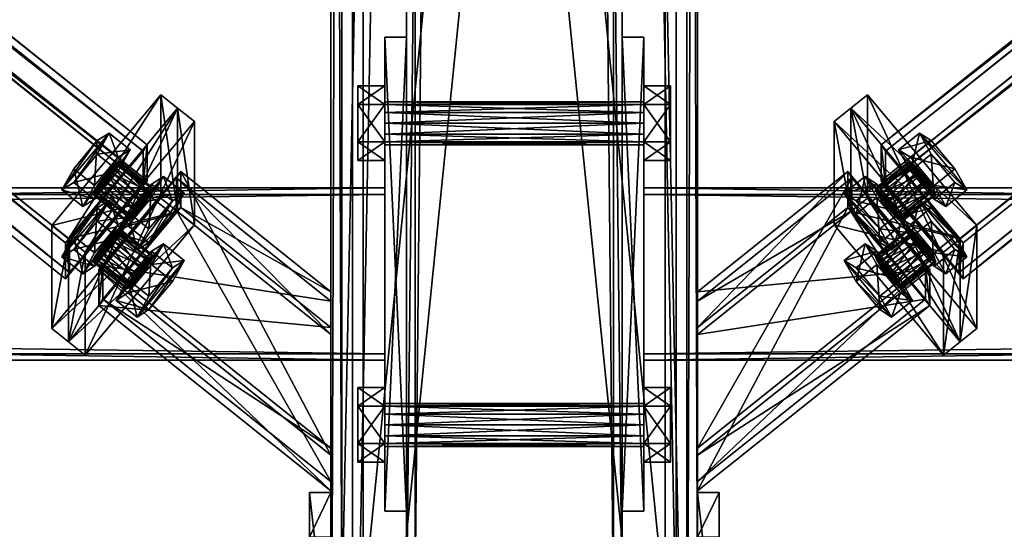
# Model space of a CAD drawing. Header units: millimetres. Extents: x -333 to 67333, y -930 to 39730.
# Tile 298 of 656: x 16471 to 16927, y 222 to 458. Entities that reach past the tile are written whole.
import ezdxf

# ---------------------------------------------------------------- set-up
doc = ezdxf.new("R2010")
doc.units = ezdxf.units.MM
for name, color, linetype in [('20', 7, 'Continuous'), ('3', 7, 'Continuous'), ('5', 7, 'Continuous'), ('6', 7, 'Continuous'), ('7', 7, 'Continuous'), ('8', 7, 'Continuous'), ('95', 7, 'Continuous'), ('99', 7, 'Continuous')]:
    doc.layers.add(name, color=color, linetype=linetype)

msp = doc.modelspace()

# ---------------------------------------------------------------- meshes
at = {"layer": '20', "color": 2}
mesh = msp.add_polyface(dxfattribs=at)
corners = [(16605, 42.54, 3216.48), (16605, 217.9, 3253.75), (16615, 217.9, 3253.75), (16615, 42.54, 3216.48), (16605, 238.69, 3155.94), (16615, 238.69, 3155.94), (16605, 150, 3137.08), (16615, 150, 3137.08), (16605, 150, 3044.77), (16615, 150, 3044.77), (16605, 42.54, 3044.77), (16615, 42.54, 3044.77)]
mesh.append_faces([[corners[k] for k in face] for face in [(0, 2, 3, 3), (1, 5, 2, 2), (4, 7, 5, 5), (6, 9, 7, 7), (8, 11, 9, 9), (10, 3, 11, 11), (0, 4, 1, 1), (8, 0, 10, 10), (3, 9, 11, 11), (7, 2, 5, 5)]], dxfattribs={"vtx0": -1, "color": 2})
mesh.append_faces([[corners[k] for k in face] for face in [(4, 0, 6, 6), (6, 0, 8, 8), (9, 3, 7, 7)]], dxfattribs={"vtx0": -1, "vtx1": -1, "color": 2})
mesh.append_faces([[corners[k] for k in face] for face in [(7, 3, 2, 2)]], dxfattribs={"vtx0": -1, "vtx2": -1, "vtx3": -1, "color": 2})
mesh.append_faces([[corners[k] for k in face] for face in [(0, 1, 2, 2), (1, 4, 5, 5), (4, 6, 7, 7), (6, 8, 9, 9), (8, 10, 11, 11), (10, 0, 3, 3)]], dxfattribs={"vtx2": -1, "vtx3": -1, "color": 2})
mesh = msp.add_polyface(dxfattribs=at)
corners = [(16785, 42.54, 3216.48), (16785, 217.9, 3253.75), (16795, 217.9, 3253.75), (16795, 42.54, 3216.48), (16785, 238.69, 3155.94), (16795, 238.69, 3155.94), (16785, 150, 3137.08), (16795, 150, 3137.08), (16785, 150, 3044.77), (16795, 150, 3044.77), (16785, 42.54, 3044.77), (16795, 42.54, 3044.77)]
mesh.append_faces([[corners[k] for k in face] for face in [(0, 2, 3, 3), (1, 5, 2, 2), (4, 7, 5, 5), (6, 9, 7, 7), (8, 11, 9, 9), (10, 3, 11, 11), (0, 4, 1, 1), (8, 0, 10, 10), (3, 9, 11, 11), (7, 2, 5, 5)]], dxfattribs={"vtx0": -1, "color": 2})
mesh.append_faces([[corners[k] for k in face] for face in [(4, 0, 6, 6), (6, 0, 8, 8), (9, 3, 7, 7)]], dxfattribs={"vtx0": -1, "vtx1": -1, "color": 2})
mesh.append_faces([[corners[k] for k in face] for face in [(7, 3, 2, 2)]], dxfattribs={"vtx0": -1, "vtx2": -1, "vtx3": -1, "color": 2})
mesh.append_faces([[corners[k] for k in face] for face in [(0, 1, 2, 2), (1, 4, 5, 5), (4, 6, 7, 7), (6, 8, 9, 9), (8, 10, 11, 11), (10, 0, 3, 3)]], dxfattribs={"vtx2": -1, "vtx3": -1, "color": 2})
at = {"layer": '3', "color": 91}
mesh = msp.add_polyface(dxfattribs=at)
corners = [(16640, 377, 2983), (16640, 303, 2983), (11160, 303, 2983), (11160, 377, 2983), (16640, 303, 3057), (11160, 303, 3057), (16640, 377, 3057), (11160, 377, 3057), (16640, 380, 2980), (16640, 380, 3060), (11160, 380, 3060), (11160, 380, 2980), (16640, 300, 3060), (11160, 300, 3060), (16640, 300, 2980), (11160, 300, 2980)]
mesh.append_faces([[corners[k] for k in face] for face in [(0, 2, 3, 3), (1, 5, 2, 2), (4, 7, 5, 5), (6, 3, 7, 7), (8, 10, 11, 11), (9, 13, 10, 10), (12, 15, 13, 13), (14, 11, 15, 15)]], dxfattribs={"vtx0": -1, "color": 91})
mesh.append_faces([[corners[k] for k in face] for face in [(9, 6, 12, 12), (6, 8, 0, 0), (0, 8, 1, 1), (12, 4, 14, 14), (4, 12, 6, 6), (14, 1, 8, 8), (11, 3, 15, 15), (3, 10, 7, 7), (7, 10, 5, 5), (15, 2, 13, 13), (2, 15, 3, 3), (13, 5, 10, 10)]], dxfattribs={"vtx0": -1, "vtx1": -1, "color": 91})
mesh.append_faces([[corners[k] for k in face] for face in [(6, 9, 8, 8), (14, 4, 1, 1), (3, 11, 10, 10), (13, 2, 5, 5)]], dxfattribs={"vtx0": -1, "vtx2": -1, "vtx3": -1, "color": 91})
mesh.append_faces([[corners[k] for k in face] for face in [(0, 1, 2, 2), (1, 4, 5, 5), (4, 6, 7, 7), (6, 0, 3, 3), (8, 9, 10, 10), (9, 12, 13, 13), (12, 14, 15, 15), (14, 8, 11, 11)]], dxfattribs={"vtx2": -1, "vtx3": -1, "color": 91})
mesh = msp.add_polyface(dxfattribs=at)
corners = [(22240, 377, 2983), (22240, 303, 2983), (16760, 303, 2983), (16760, 377, 2983), (22240, 303, 3057), (16760, 303, 3057), (22240, 377, 3057), (16760, 377, 3057), (22240, 380, 2980), (22240, 380, 3060), (16760, 380, 3060), (16760, 380, 2980), (22240, 300, 3060), (16760, 300, 3060), (22240, 300, 2980), (16760, 300, 2980)]
mesh.append_faces([[corners[k] for k in face] for face in [(0, 2, 3, 3), (1, 5, 2, 2), (4, 7, 5, 5), (6, 3, 7, 7), (8, 10, 11, 11), (9, 13, 10, 10), (12, 15, 13, 13), (14, 11, 15, 15)]], dxfattribs={"vtx0": -1, "color": 91})
mesh.append_faces([[corners[k] for k in face] for face in [(9, 6, 12, 12), (6, 8, 0, 0), (0, 8, 1, 1), (12, 4, 14, 14), (4, 12, 6, 6), (14, 1, 8, 8), (11, 3, 15, 15), (3, 10, 7, 7), (7, 10, 5, 5), (15, 2, 13, 13), (2, 15, 3, 3), (13, 5, 10, 10)]], dxfattribs={"vtx0": -1, "vtx1": -1, "color": 91})
mesh.append_faces([[corners[k] for k in face] for face in [(6, 9, 8, 8), (14, 4, 1, 1), (3, 11, 10, 10), (13, 2, 5, 5)]], dxfattribs={"vtx0": -1, "vtx2": -1, "vtx3": -1, "color": 91})
mesh.append_faces([[corners[k] for k in face] for face in [(0, 1, 2, 2), (1, 4, 5, 5), (4, 6, 7, 7), (6, 0, 3, 3), (8, 9, 10, 10), (9, 12, 13, 13), (12, 14, 15, 15), (14, 8, 11, 11)]], dxfattribs={"vtx2": -1, "vtx3": -1, "color": 91})
at = {"layer": '5', "color": 131}
mesh = msp.add_polyface(dxfattribs=at)
corners = [(16746, 185.3, 2984), (16654, 185.3, 2984), (16654, 9385, 2984), (16746, 9385, 2984), (16654, 185.3, 3076), (16654, 9385, 3076), (16746, 185.3, 3076), (16746, 9385, 3076), (16750, 185.3, 2980), (16750, 185.3, 3080), (16750, 9385, 3080), (16750, 9385, 2980), (16650, 185.3, 3080), (16650, 9385, 3080), (16650, 185.3, 2980), (16650, 9385, 2980)]
mesh.append_faces([[corners[k] for k in face] for face in [(0, 2, 3, 3), (1, 5, 2, 2), (4, 7, 5, 5), (6, 3, 7, 7), (8, 10, 11, 11), (9, 13, 10, 10), (12, 15, 13, 13), (14, 11, 15, 15)]], dxfattribs={"vtx0": -1, "color": 131})
mesh.append_faces([[corners[k] for k in face] for face in [(9, 6, 12, 12), (6, 8, 0, 0), (0, 8, 1, 1), (12, 4, 14, 14), (4, 12, 6, 6), (14, 1, 8, 8), (11, 3, 15, 15), (3, 10, 7, 7), (7, 10, 5, 5), (15, 2, 13, 13), (2, 15, 3, 3), (13, 5, 10, 10)]], dxfattribs={"vtx0": -1, "vtx1": -1, "color": 131})
mesh.append_faces([[corners[k] for k in face] for face in [(6, 9, 8, 8), (14, 4, 1, 1), (3, 11, 10, 10), (13, 2, 5, 5)]], dxfattribs={"vtx0": -1, "vtx2": -1, "vtx3": -1, "color": 131})
mesh.append_faces([[corners[k] for k in face] for face in [(0, 1, 2, 2), (1, 4, 5, 5), (4, 6, 7, 7), (6, 0, 3, 3), (8, 9, 10, 10), (9, 12, 13, 13), (12, 14, 15, 15), (14, 8, 11, 11)]], dxfattribs={"vtx2": -1, "vtx3": -1, "color": 131})
at = {"layer": '6', "color": 2}
mesh = msp.add_polyface(dxfattribs=at)
corners = [(16625, 7914.78, 4751.68), (16775, 7914.78, 4751.68), (16775, 175.3, 3106.65), (16625, 175.3, 3106.65), (16775, 7883.59, 4898.4), (16775, 25.3, 3228.12), (16625, 7883.59, 4898.4), (16625, 25.3, 3228.12), (16620, 7915.82, 4746.79), (16620, 7882.55, 4903.29), (16620, 20.3, 3232.17), (16620, 180.3, 3102.61), (16780, 7882.55, 4903.29), (16780, 20.3, 3232.17), (16780, 7915.82, 4746.79), (16780, 180.3, 3102.61)]
mesh.append_faces([[corners[k] for k in face] for face in [(0, 2, 3, 3), (1, 5, 2, 2), (4, 7, 5, 5), (6, 3, 7, 7), (8, 10, 11, 11), (9, 13, 10, 10), (12, 15, 13, 13), (14, 11, 15, 15)]], dxfattribs={"vtx0": -1, "color": 2})
mesh.append_faces([[corners[k] for k in face] for face in [(9, 6, 12, 12), (6, 8, 0, 0), (0, 8, 1, 1), (12, 4, 14, 14), (4, 12, 6, 6), (14, 1, 8, 8), (11, 3, 15, 15), (3, 10, 7, 7), (7, 10, 5, 5), (15, 2, 13, 13), (2, 15, 3, 3), (13, 5, 10, 10)]], dxfattribs={"vtx0": -1, "vtx1": -1, "color": 2})
mesh.append_faces([[corners[k] for k in face] for face in [(6, 9, 8, 8), (14, 4, 1, 1), (3, 11, 10, 10), (13, 2, 5, 5)]], dxfattribs={"vtx0": -1, "vtx2": -1, "vtx3": -1, "color": 2})
mesh.append_faces([[corners[k] for k in face] for face in [(0, 1, 2, 2), (1, 4, 5, 5), (4, 6, 7, 7), (6, 0, 3, 3), (8, 9, 10, 10), (9, 12, 13, 13), (12, 14, 15, 15), (14, 8, 11, 11)]], dxfattribs={"vtx2": -1, "vtx3": -1, "color": 2})
at = {"layer": '7', "color": 6}
mesh = msp.add_polyface(dxfattribs=at)
corners = [(16770, 184.26, 3103.45), (16630, 184.26, 3103.45), (16630, 1579.47, 3400), (16770, 1579.47, 3400), (16630, 185.3, 3098.56), (16630, 1580.51, 3395.11), (16770, 185.3, 3098.56), (16770, 1580.51, 3395.11)]
mesh.append_faces([[corners[k] for k in face] for face in [(0, 2, 3, 3), (1, 5, 2, 2), (4, 7, 5, 5), (6, 3, 7, 7), (1, 6, 4, 4), (3, 5, 7, 7)]], dxfattribs={"vtx0": -1, "color": 6})
mesh.append_faces([[corners[k] for k in face] for face in [(0, 1, 2, 2), (1, 4, 5, 5), (4, 6, 7, 7), (6, 0, 3, 3), (1, 0, 6, 6), (3, 2, 5, 5)]], dxfattribs={"vtx2": -1, "vtx3": -1, "color": 6})
mesh = msp.add_polyface(dxfattribs=at)
corners = [(16620, 1548.29, 3546.73), (16620, 30.3, 3224.08), (16615, 30.3, 3224.08), (16615, 1548.29, 3546.73), (16620, 30.3, 2985.03), (16615, 30.3, 2985.03), (16620, 170.3, 2985), (16615, 170.3, 2985), (16620, 170.3, 3102.61), (16615, 170.3, 3102.61), (16620, 178.22, 3112.39), (16615, 178.22, 3112.39), (16620, 1577.39, 3409.78), (16615, 1577.39, 3409.78)]
mesh.append_faces([[corners[k] for k in face] for face in [(0, 2, 3, 3), (1, 5, 2, 2), (4, 7, 5, 5), (6, 9, 7, 7), (8, 11, 9, 9), (10, 13, 11, 11), (12, 3, 13, 13), (1, 6, 4, 4), (10, 0, 12, 12), (3, 11, 13, 13), (7, 2, 5, 5)]], dxfattribs={"vtx0": -1, "color": 6})
mesh.append_faces([[corners[k] for k in face] for face in [(6, 1, 8, 8), (8, 1, 10, 10), (11, 2, 9, 9), (9, 2, 7, 7)]], dxfattribs={"vtx0": -1, "vtx1": -1, "color": 6})
mesh.append_faces([[corners[k] for k in face] for face in [(10, 1, 0, 0), (11, 3, 2, 2)]], dxfattribs={"vtx0": -1, "vtx2": -1, "vtx3": -1, "color": 6})
mesh.append_faces([[corners[k] for k in face] for face in [(0, 1, 2, 2), (1, 4, 5, 5), (4, 6, 7, 7), (6, 8, 9, 9), (8, 10, 11, 11), (10, 12, 13, 13), (12, 0, 3, 3)]], dxfattribs={"vtx2": -1, "vtx3": -1, "color": 6})
mesh = msp.add_polyface(dxfattribs=at)
corners = [(16785, 1548.29, 3546.73), (16785, 30.3, 3224.08), (16780, 30.3, 3224.08), (16780, 1548.29, 3546.73), (16785, 30.3, 2985.03), (16780, 30.3, 2985.03), (16785, 170.3, 2985), (16780, 170.3, 2985), (16785, 170.3, 3102.61), (16780, 170.3, 3102.61), (16785, 178.22, 3112.39), (16780, 178.22, 3112.39), (16785, 1577.39, 3409.78), (16780, 1577.39, 3409.78)]
mesh.append_faces([[corners[k] for k in face] for face in [(0, 2, 3, 3), (1, 5, 2, 2), (4, 7, 5, 5), (6, 9, 7, 7), (8, 11, 9, 9), (10, 13, 11, 11), (12, 3, 13, 13), (1, 6, 4, 4), (10, 0, 12, 12), (3, 11, 13, 13), (7, 2, 5, 5)]], dxfattribs={"vtx0": -1, "color": 6})
mesh.append_faces([[corners[k] for k in face] for face in [(6, 1, 8, 8), (8, 1, 10, 10), (11, 2, 9, 9), (9, 2, 7, 7)]], dxfattribs={"vtx0": -1, "vtx1": -1, "color": 6})
mesh.append_faces([[corners[k] for k in face] for face in [(10, 1, 0, 0), (11, 3, 2, 2)]], dxfattribs={"vtx0": -1, "vtx2": -1, "vtx3": -1, "color": 6})
mesh.append_faces([[corners[k] for k in face] for face in [(0, 1, 2, 2), (1, 4, 5, 5), (4, 6, 7, 7), (6, 8, 9, 9), (8, 10, 11, 11), (10, 12, 13, 13), (12, 0, 3, 3)]], dxfattribs={"vtx2": -1, "vtx3": -1, "color": 6})
mesh = msp.add_polyface(dxfattribs=at)
corners = [(16770, 19.26, 3237.07), (16630, 19.26, 3237.07), (16630, 1405.26, 3531.72), (16770, 1405.26, 3531.72), (16630, 20.3, 3232.17), (16630, 1406.3, 3526.83), (16770, 20.3, 3232.17), (16770, 1406.3, 3526.83)]
mesh.append_faces([[corners[k] for k in face] for face in [(0, 2, 3, 3), (1, 5, 2, 2), (4, 7, 5, 5), (6, 3, 7, 7), (1, 6, 4, 4), (3, 5, 7, 7)]], dxfattribs={"vtx0": -1, "color": 6})
mesh.append_faces([[corners[k] for k in face] for face in [(0, 1, 2, 2), (1, 4, 5, 5), (4, 6, 7, 7), (6, 0, 3, 3), (1, 0, 6, 6), (3, 2, 5, 5)]], dxfattribs={"vtx2": -1, "vtx3": -1, "color": 6})
at = {"layer": '8', "color": 253}
mesh = msp.add_polyface(dxfattribs=at)
corners = [(16527.93, 397.05, 3192.64), (16493.76, 356.15, 3183.94), (11406.72, 4423.29, 4048.41), (11440.89, 4464.19, 4057.11), (16493.76, 340.77, 3256.33), (11406.72, 4407.91, 4120.8), (16527.93, 381.67, 3265.02), (11440.89, 4448.81, 4129.49), (16529.83, 399.95, 3190.18), (16529.83, 383.31, 3268.44), (11442.79, 4450.45, 4132.91), (11442.79, 4467.09, 4054.65), (16491.86, 337.87, 3258.78), (11404.82, 4405.01, 4123.25), (16491.86, 354.51, 3180.53), (11404.82, 4421.65, 4045)]
mesh.append_faces([[corners[k] for k in face] for face in [(0, 2, 3, 3), (1, 5, 2, 2), (4, 7, 5, 5), (6, 3, 7, 7), (8, 10, 11, 11), (9, 13, 10, 10), (12, 15, 13, 13), (14, 11, 15, 15)]], dxfattribs={"vtx0": -1, "color": 253})
mesh.append_faces([[corners[k] for k in face] for face in [(9, 6, 12, 12), (6, 8, 0, 0), (0, 8, 1, 1), (12, 4, 14, 14), (4, 12, 6, 6), (14, 1, 8, 8), (3, 10, 7, 7), (7, 10, 5, 5), (15, 2, 13, 13)]], dxfattribs={"vtx0": -1, "vtx1": -1, "color": 253})
mesh.append_faces([[corners[k] for k in face] for face in [(6, 9, 8, 8), (14, 4, 1, 1), (11, 3, 2, 2), (3, 11, 10, 10), (5, 10, 13, 13), (2, 15, 11, 11), (13, 2, 5, 5)]], dxfattribs={"vtx0": -1, "vtx2": -1, "vtx3": -1, "color": 253})
mesh.append_faces([[corners[k] for k in face] for face in [(0, 1, 2, 2), (1, 4, 5, 5), (4, 6, 7, 7), (6, 0, 3, 3), (8, 9, 10, 10), (9, 12, 13, 13), (12, 14, 15, 15), (14, 8, 11, 11)]], dxfattribs={"vtx2": -1, "vtx3": -1, "color": 253})
mesh = msp.add_polyface(dxfattribs=at)
corners = [(16906.24, 356.15, 3183.94), (16872.07, 397.05, 3192.64), (21959.11, 4464.19, 4057.11), (21993.28, 4423.29, 4048.41), (16872.07, 381.67, 3265.02), (21959.11, 4448.81, 4129.49), (16906.24, 340.77, 3256.33), (21993.28, 4407.91, 4120.8), (16908.14, 354.51, 3180.53), (16908.14, 337.87, 3258.78), (21995.18, 4405.01, 4123.25), (21995.18, 4421.65, 4045), (16870.17, 383.31, 3268.44), (21957.21, 4450.45, 4132.91), (16870.17, 399.95, 3190.18), (21957.21, 4467.09, 4054.65)]
mesh.append_faces([[corners[k] for k in face] for face in [(0, 2, 3, 3), (1, 5, 2, 2), (4, 7, 5, 5), (6, 3, 7, 7), (8, 10, 11, 11), (9, 13, 10, 10), (12, 15, 13, 13), (14, 11, 15, 15)]], dxfattribs={"vtx0": -1, "color": 253})
mesh.append_faces([[corners[k] for k in face] for face in [(6, 8, 0, 0), (0, 8, 1, 1), (12, 4, 14, 14), (11, 3, 15, 15), (3, 10, 7, 7), (7, 10, 5, 5), (15, 2, 13, 13), (2, 15, 3, 3), (13, 5, 10, 10)]], dxfattribs={"vtx0": -1, "vtx1": -1, "color": 253})
mesh.append_faces([[corners[k] for k in face] for face in [(9, 6, 4, 4), (6, 9, 8, 8), (1, 8, 14, 14), (4, 12, 9, 9), (14, 4, 1, 1), (3, 11, 10, 10), (13, 2, 5, 5)]], dxfattribs={"vtx0": -1, "vtx2": -1, "vtx3": -1, "color": 253})
mesh.append_faces([[corners[k] for k in face] for face in [(0, 1, 2, 2), (1, 4, 5, 5), (4, 6, 7, 7), (6, 0, 3, 3), (8, 9, 10, 10), (9, 12, 13, 13), (12, 14, 15, 15), (14, 8, 11, 11)]], dxfattribs={"vtx2": -1, "vtx3": -1, "color": 253})
mesh = msp.add_polyface(dxfattribs=at)
corners = [(16615, 327.44, 3177.84), (16615, 259.22, 3163.34), (16509.24, 343.77, 3181.31), (16543.42, 384.67, 3190), (16615, 243.83, 3235.72), (16509.24, 328.39, 3253.7), (16615, 312.05, 3250.22), (16543.42, 369.28, 3262.39), (16615, 331.85, 3175.71), (16615, 315.22, 3253.96), (16545.32, 370.93, 3265.81), (16545.32, 387.57, 3187.55), (16615, 239.42, 3237.85), (16507.34, 325.49, 3256.15), (16615, 256.05, 3159.6), (16507.34, 342.12, 3177.89)]
mesh.append_faces([[corners[k] for k in face] for face in [(0, 2, 3, 3), (1, 5, 2, 2), (4, 7, 5, 5), (6, 3, 7, 7), (8, 10, 11, 11), (9, 13, 10, 10), (12, 15, 13, 13), (14, 11, 15, 15)]], dxfattribs={"vtx0": -1, "color": 253})
mesh.append_faces([[corners[k] for k in face] for face in [(9, 6, 12, 12), (6, 8, 0, 0), (0, 8, 1, 1), (12, 4, 14, 14), (4, 12, 6, 6), (14, 1, 8, 8), (11, 3, 15, 15), (3, 10, 7, 7)]], dxfattribs={"vtx0": -1, "vtx1": -1, "color": 253})
mesh.append_faces([[corners[k] for k in face] for face in [(6, 9, 8, 8), (14, 4, 1, 1), (3, 11, 10, 10), (15, 3, 2, 2), (7, 10, 13, 13), (2, 13, 15, 15), (13, 2, 5, 5), (13, 5, 7, 7)]], dxfattribs={"vtx0": -1, "vtx2": -1, "vtx3": -1, "color": 253})
mesh.append_faces([[corners[k] for k in face] for face in [(0, 1, 2, 2), (1, 4, 5, 5), (4, 6, 7, 7), (6, 0, 3, 3), (8, 9, 10, 10), (9, 12, 13, 13), (12, 14, 15, 15), (14, 8, 11, 11)]], dxfattribs={"vtx2": -1, "vtx3": -1, "color": 253})
mesh = msp.add_polyface(dxfattribs=at)
corners = [(16785, 259.22, 3163.34), (16785, 327.44, 3177.84), (16856.58, 384.67, 3190), (16890.76, 343.77, 3181.31), (16785, 312.05, 3250.22), (16856.58, 369.28, 3262.39), (16785, 243.83, 3235.72), (16890.76, 328.39, 3253.7), (16785, 256.05, 3159.6), (16785, 239.42, 3237.85), (16892.66, 325.49, 3256.15), (16892.66, 342.12, 3177.89), (16785, 315.22, 3253.96), (16854.68, 370.93, 3265.81), (16785, 331.85, 3175.71), (16854.68, 387.57, 3187.55)]
mesh.append_faces([[corners[k] for k in face] for face in [(0, 2, 3, 3), (1, 5, 2, 2), (4, 7, 5, 5), (6, 3, 7, 7), (8, 10, 11, 11), (9, 13, 10, 10), (12, 15, 13, 13), (14, 11, 15, 15)]], dxfattribs={"vtx0": -1, "color": 253})
mesh.append_faces([[corners[k] for k in face] for face in [(6, 8, 0, 0), (12, 4, 14, 14), (11, 3, 15, 15), (3, 10, 7, 7), (7, 10, 5, 5), (15, 2, 13, 13), (2, 15, 3, 3), (13, 5, 10, 10)]], dxfattribs={"vtx0": -1, "vtx1": -1, "color": 253})
mesh.append_faces([[corners[k] for k in face] for face in [(9, 6, 4, 4), (6, 9, 8, 8), (0, 8, 14, 14), (4, 12, 9, 9), (14, 4, 1, 1), (14, 1, 0, 0), (3, 11, 10, 10), (13, 2, 5, 5)]], dxfattribs={"vtx0": -1, "vtx2": -1, "vtx3": -1, "color": 253})
mesh.append_faces([[corners[k] for k in face] for face in [(0, 1, 2, 2), (1, 4, 5, 5), (4, 6, 7, 7), (6, 0, 3, 3), (8, 9, 10, 10), (9, 12, 13, 13), (12, 14, 15, 15), (14, 8, 11, 11)]], dxfattribs={"vtx2": -1, "vtx3": -1, "color": 253})
at = {"layer": '95', "color": 7}
mesh = msp.add_polyface(dxfattribs=at)
corners = [(16640, 280, 3020), (16640, 278.66, 3015), (16760, 278.66, 3015), (16760, 280, 3020), (16640, 275, 3011.34), (16760, 275, 3011.34), (16640, 270, 3010), (16760, 270, 3010), (16640, 265, 3011.34), (16760, 265, 3011.34), (16640, 261.34, 3015), (16760, 261.34, 3015), (16640, 260, 3020), (16760, 260, 3020), (16640, 261.34, 3025), (16760, 261.34, 3025), (16640, 265, 3028.66), (16760, 265, 3028.66), (16640, 270, 3030), (16760, 270, 3030), (16640, 275, 3028.66), (16760, 275, 3028.66), (16640, 278.66, 3025), (16760, 278.66, 3025), (16760, 287.32, 3020), (16760, 278.66, 3005), (16772.5, 278.66, 3005), (16772.5, 287.32, 3020), (16760, 261.34, 3005), (16772.5, 261.34, 3005), (16760, 252.68, 3020), (16772.5, 252.68, 3020), (16760, 261.34, 3035), (16772.5, 261.34, 3035), (16760, 278.66, 3035), (16772.5, 278.66, 3035), (16627.5, 287.32, 3020), (16627.5, 278.66, 3005), (16640, 278.66, 3005), (16640, 287.32, 3020), (16627.5, 261.34, 3005), (16640, 261.34, 3005), (16627.5, 252.68, 3020), (16640, 252.68, 3020), (16627.5, 261.34, 3035), (16640, 261.34, 3035), (16627.5, 278.66, 3035), (16640, 278.66, 3035), (16640, 420, 3020), (16640, 418.66, 3015), (16760, 418.66, 3015), (16760, 420, 3020), (16640, 415, 3011.34), (16760, 415, 3011.34), (16640, 410, 3010), (16760, 410, 3010), (16640, 405, 3011.34), (16760, 405, 3011.34), (16640, 401.34, 3015), (16760, 401.34, 3015), (16640, 400, 3020), (16760, 400, 3020), (16640, 401.34, 3025), (16760, 401.34, 3025), (16640, 405, 3028.66), (16760, 405, 3028.66), (16640, 410, 3030), (16760, 410, 3030), (16640, 415, 3028.66), (16760, 415, 3028.66), (16640, 418.66, 3025), (16760, 418.66, 3025), (16760, 427.32, 3020), (16760, 418.66, 3005), (16772.5, 418.66, 3005), (16772.5, 427.32, 3020), (16760, 401.34, 3005), (16772.5, 401.34, 3005), (16760, 392.68, 3020), (16772.5, 392.68, 3020), (16760, 401.34, 3035), (16772.5, 401.34, 3035), (16760, 418.66, 3035), (16772.5, 418.66, 3035), (16627.5, 427.32, 3020), (16627.5, 418.66, 3005), (16640, 418.66, 3005), (16640, 427.32, 3020), (16627.5, 401.34, 3005), (16640, 401.34, 3005), (16627.5, 392.68, 3020), (16640, 392.68, 3020), (16627.5, 401.34, 3035), (16640, 401.34, 3035), (16627.5, 418.66, 3035), (16640, 418.66, 3035)]
mesh.append_faces([[corners[k] for k in face] for face in [(0, 2, 3, 3), (1, 5, 2, 2), (4, 7, 5, 5), (6, 9, 7, 7), (8, 11, 9, 9), (10, 13, 11, 11), (12, 15, 13, 13), (14, 17, 15, 15), (16, 19, 17, 17), (18, 21, 19, 19), (20, 23, 21, 21), (22, 3, 23, 23), (4, 8, 6, 6), (16, 20, 18, 18), (23, 19, 21, 21), (11, 7, 9, 9), (24, 26, 27, 27), (25, 29, 26, 26), (28, 31, 29, 29), (30, 33, 31, 31), (32, 35, 33, 33), (34, 27, 35, 35), (25, 30, 28, 28), (32, 24, 34, 34), (27, 33, 35, 35), (31, 26, 29, 29), (36, 38, 39, 39), (37, 41, 38, 38), (40, 43, 41, 41), (42, 45, 43, 43), (44, 47, 45, 45), (46, 39, 47, 47), (37, 42, 40, 40), (44, 36, 46, 46), (39, 45, 47, 47), (43, 38, 41, 41), (48, 50, 51, 51), (49, 53, 50, 50), (52, 55, 53, 53), (54, 57, 55, 55), (56, 59, 57, 57), (58, 61, 59, 59), (60, 63, 61, 61), (62, 65, 63, 63), (64, 67, 65, 65), (66, 69, 67, 67), (68, 71, 69, 69), (70, 51, 71, 71), (52, 56, 54, 54), (64, 68, 66, 66), (71, 67, 69, 69), (59, 55, 57, 57), (72, 74, 75, 75), (73, 77, 74, 74), (76, 79, 77, 77), (78, 81, 79, 79), (80, 83, 81, 81), (82, 75, 83, 83), (73, 78, 76, 76), (80, 72, 82, 82), (75, 81, 83, 83), (79, 74, 77, 77), (84, 86, 87, 87), (85, 89, 86, 86), (88, 91, 89, 89), (90, 93, 91, 91), (92, 95, 93, 93), (94, 87, 95, 95), (85, 90, 88, 88), (92, 84, 94, 94), (87, 93, 95, 95), (91, 86, 89, 89)]], dxfattribs={"vtx0": -1, "color": 7})
mesh.append_faces([[corners[k] for k in face] for face in [(8, 4, 10, 10), (10, 1, 12, 12), (12, 0, 14, 14), (14, 0, 16, 16), (19, 23, 17, 17), (17, 3, 15, 15), (15, 2, 13, 13), (13, 5, 11, 11), (30, 24, 32, 32), (33, 26, 31, 31), (42, 36, 44, 44), (45, 38, 43, 43), (56, 52, 58, 58), (58, 49, 60, 60), (60, 48, 62, 62), (62, 48, 64, 64), (67, 71, 65, 65), (65, 71, 63, 63), (63, 50, 61, 61), (61, 50, 59, 59), (78, 72, 80, 80), (81, 74, 79, 79), (90, 84, 92, 92), (93, 86, 91, 91)]], dxfattribs={"vtx0": -1, "vtx1": -1, "color": 7})
mesh.append_faces([[corners[k] for k in face] for face in [(10, 4, 1, 1), (12, 1, 0, 0), (16, 0, 22, 22), (16, 22, 20, 20), (17, 23, 3, 3), (15, 3, 2, 2), (13, 2, 5, 5), (11, 5, 7, 7), (30, 25, 24, 24), (33, 27, 26, 26), (42, 37, 36, 36), (45, 39, 38, 38), (58, 52, 49, 49), (60, 49, 48, 48), (64, 48, 70, 70), (64, 70, 68, 68), (63, 71, 51, 51), (63, 51, 50, 50), (59, 50, 53, 53), (59, 53, 55, 55), (78, 73, 72, 72), (81, 75, 74, 74), (90, 85, 84, 84), (93, 87, 86, 86)]], dxfattribs={"vtx0": -1, "vtx2": -1, "vtx3": -1, "color": 7})
mesh.append_faces([[corners[k] for k in face] for face in [(0, 1, 2, 2), (1, 4, 5, 5), (4, 6, 7, 7), (6, 8, 9, 9), (8, 10, 11, 11), (10, 12, 13, 13), (12, 14, 15, 15), (14, 16, 17, 17), (16, 18, 19, 19), (18, 20, 21, 21), (20, 22, 23, 23), (22, 0, 3, 3), (24, 25, 26, 26), (25, 28, 29, 29), (28, 30, 31, 31), (30, 32, 33, 33), (32, 34, 35, 35), (34, 24, 27, 27), (36, 37, 38, 38), (37, 40, 41, 41), (40, 42, 43, 43), (42, 44, 45, 45), (44, 46, 47, 47), (46, 36, 39, 39), (48, 49, 50, 50), (49, 52, 53, 53), (52, 54, 55, 55), (54, 56, 57, 57), (56, 58, 59, 59), (58, 60, 61, 61), (60, 62, 63, 63), (62, 64, 65, 65), (64, 66, 67, 67), (66, 68, 69, 69), (68, 70, 71, 71), (70, 48, 51, 51), (72, 73, 74, 74), (73, 76, 77, 77), (76, 78, 79, 79), (78, 80, 81, 81), (80, 82, 83, 83), (82, 72, 75, 75), (84, 85, 86, 86), (85, 88, 89, 89), (88, 90, 91, 91), (90, 92, 93, 93), (92, 94, 95, 95), (94, 84, 87, 87)]], dxfattribs={"vtx2": -1, "vtx3": -1, "color": 7})
mesh = msp.add_polyface(dxfattribs=at)
corners = [(16517.17, 360.89, 3299.45), (16516.33, 360.91, 3294.35), (16531.81, 348.53, 3291.71), (16532.66, 348.51, 3296.82), (16514.01, 358.9, 3290.18), (16529.49, 346.52, 3287.55), (16510.84, 355.4, 3288.06), (16526.33, 343.01, 3285.43), (16507.68, 351.33, 3288.57), (16523.17, 338.95, 3285.94), (16505.36, 347.8, 3291.56), (16520.85, 335.42, 3288.93), (16504.52, 345.74, 3296.23), (16520, 333.36, 3293.6), (16505.36, 345.72, 3301.34), (16520.85, 333.34, 3298.71), (16507.68, 347.73, 3305.51), (16523.17, 335.35, 3302.88), (16510.84, 351.24, 3307.62), (16526.33, 338.86, 3304.99), (16514.01, 355.3, 3307.12), (16529.49, 342.92, 3304.49), (16516.33, 358.84, 3304.13), (16531.81, 346.46, 3301.5), (16537.29, 354.05, 3298), (16531.81, 350.61, 3281.93), (16541.49, 342.88, 3280.29), (16546.97, 346.32, 3296.35), (16520.85, 337.5, 3279.14), (16530.53, 329.76, 3277.5), (16515.37, 327.82, 3292.42), (16525.05, 320.08, 3290.78), (16520.85, 331.26, 3308.49), (16530.53, 323.52, 3306.84), (16531.81, 344.38, 3311.28), (16541.49, 336.64, 3309.63), (16512.13, 374.17, 3302.28), (16506.65, 370.73, 3286.21), (16516.33, 362.99, 3284.56), (16521.81, 366.43, 3300.63), (16495.69, 357.61, 3283.42), (16505.36, 349.88, 3281.78), (16490.2, 347.94, 3296.7), (16499.88, 340.2, 3295.05), (16495.69, 351.38, 3312.77), (16505.36, 343.64, 3311.12), (16506.65, 364.49, 3315.55), (16516.33, 356.76, 3313.91), (16517.17, 392.08, 3152.73), (16516.33, 392.1, 3147.62), (16531.81, 379.72, 3144.99), (16532.66, 379.7, 3150.1), (16514.01, 390.09, 3143.45), (16529.49, 377.71, 3140.82), (16510.84, 386.58, 3141.34), (16526.33, 374.2, 3138.71), (16507.68, 382.52, 3141.84), (16523.17, 370.14, 3139.21), (16505.36, 378.98, 3144.84), (16520.85, 366.6, 3142.2), (16504.52, 376.93, 3149.51), (16520, 364.55, 3146.88), (16505.36, 376.9, 3154.62), (16520.85, 364.52, 3151.99), (16507.68, 378.92, 3158.79), (16523.17, 366.53, 3156.16), (16510.84, 382.42, 3160.9), (16526.33, 370.04, 3158.27), (16514.01, 386.49, 3160.4), (16529.49, 374.11, 3157.76), (16516.33, 390.02, 3157.41), (16531.81, 377.64, 3154.77), (16537.29, 385.24, 3151.28), (16531.81, 381.8, 3135.21), (16541.49, 374.06, 3133.57), (16546.97, 377.5, 3149.63), (16520.85, 368.68, 3132.42), (16530.53, 360.94, 3130.78), (16515.37, 359, 3145.7), (16525.05, 351.27, 3144.06), (16520.85, 362.44, 3161.77), (16530.53, 354.71, 3160.12), (16531.81, 375.56, 3164.56), (16541.49, 367.82, 3162.91), (16512.13, 405.36, 3155.55), (16506.65, 401.92, 3139.49), (16516.33, 394.18, 3137.84), (16521.81, 397.62, 3153.91), (16495.69, 388.8, 3136.7), (16505.36, 381.06, 3135.05), (16490.2, 379.12, 3149.98), (16499.88, 371.38, 3148.33), (16495.69, 382.56, 3166.04), (16505.36, 374.83, 3164.4), (16506.65, 395.68, 3168.83), (16516.33, 387.94, 3167.19)]
mesh.append_faces([[corners[k] for k in face] for face in [(0, 2, 3, 3), (1, 5, 2, 2), (4, 7, 5, 5), (6, 9, 7, 7), (8, 11, 9, 9), (10, 13, 11, 11), (12, 15, 13, 13), (14, 17, 15, 15), (16, 19, 17, 17), (18, 21, 19, 19), (20, 23, 21, 21), (22, 3, 23, 23), (4, 8, 6, 6), (16, 20, 18, 18), (23, 19, 21, 21), (11, 7, 9, 9), (24, 26, 27, 27), (25, 29, 26, 26), (28, 31, 29, 29), (30, 33, 31, 31), (32, 35, 33, 33), (34, 27, 35, 35), (25, 30, 28, 28), (32, 24, 34, 34), (27, 33, 35, 35), (31, 26, 29, 29), (36, 38, 39, 39), (37, 41, 38, 38), (40, 43, 41, 41), (42, 45, 43, 43), (44, 47, 45, 45), (46, 39, 47, 47), (37, 42, 40, 40), (44, 36, 46, 46), (39, 45, 47, 47), (43, 38, 41, 41), (48, 50, 51, 51), (49, 53, 50, 50), (52, 55, 53, 53), (54, 57, 55, 55), (56, 59, 57, 57), (58, 61, 59, 59), (60, 63, 61, 61), (62, 65, 63, 63), (64, 67, 65, 65), (66, 69, 67, 67), (68, 71, 69, 69), (70, 51, 71, 71), (52, 56, 54, 54), (64, 68, 66, 66), (71, 67, 69, 69), (59, 55, 57, 57), (72, 74, 75, 75), (73, 77, 74, 74), (76, 79, 77, 77), (78, 81, 79, 79), (80, 83, 81, 81), (82, 75, 83, 83), (73, 78, 76, 76), (80, 72, 82, 82), (75, 81, 83, 83), (79, 74, 77, 77), (84, 86, 87, 87), (85, 89, 86, 86), (88, 91, 89, 89), (90, 93, 91, 91), (92, 95, 93, 93), (94, 87, 95, 95), (85, 90, 88, 88), (92, 84, 94, 94), (87, 93, 95, 95), (91, 86, 89, 89)]], dxfattribs={"vtx0": -1, "color": 7})
mesh.append_faces([[corners[k] for k in face] for face in [(8, 4, 10, 10), (10, 1, 12, 12), (12, 0, 14, 14), (14, 22, 16, 16), (19, 23, 17, 17), (17, 3, 15, 15), (15, 2, 13, 13), (13, 5, 11, 11), (30, 24, 32, 32), (33, 27, 31, 31), (42, 36, 44, 44), (45, 38, 43, 43), (56, 52, 58, 58), (58, 52, 60, 60), (60, 48, 62, 62), (62, 70, 64, 64), (67, 71, 65, 65), (65, 51, 63, 63), (63, 50, 61, 61), (61, 53, 59, 59), (78, 72, 80, 80), (81, 74, 79, 79), (90, 84, 92, 92), (93, 86, 91, 91)]], dxfattribs={"vtx0": -1, "vtx1": -1, "color": 7})
mesh.append_faces([[corners[k] for k in face] for face in [(10, 4, 1, 1), (12, 1, 0, 0), (14, 0, 22, 22), (16, 22, 20, 20), (17, 23, 3, 3), (15, 3, 2, 2), (13, 2, 5, 5), (11, 5, 7, 7), (30, 25, 24, 24), (31, 27, 26, 26), (42, 37, 36, 36), (45, 39, 38, 38), (60, 52, 49, 49), (60, 49, 48, 48), (62, 48, 70, 70), (64, 70, 68, 68), (65, 71, 51, 51), (63, 51, 50, 50), (61, 50, 53, 53), (59, 53, 55, 55), (78, 73, 72, 72), (81, 75, 74, 74), (90, 85, 84, 84), (93, 87, 86, 86)]], dxfattribs={"vtx0": -1, "vtx2": -1, "vtx3": -1, "color": 7})
mesh.append_faces([[corners[k] for k in face] for face in [(0, 1, 2, 2), (1, 4, 5, 5), (4, 6, 7, 7), (6, 8, 9, 9), (8, 10, 11, 11), (10, 12, 13, 13), (12, 14, 15, 15), (14, 16, 17, 17), (16, 18, 19, 19), (18, 20, 21, 21), (20, 22, 23, 23), (22, 0, 3, 3), (24, 25, 26, 26), (25, 28, 29, 29), (28, 30, 31, 31), (30, 32, 33, 33), (32, 34, 35, 35), (34, 24, 27, 27), (36, 37, 38, 38), (37, 40, 41, 41), (40, 42, 43, 43), (42, 44, 45, 45), (44, 46, 47, 47), (46, 36, 39, 39), (48, 49, 50, 50), (49, 52, 53, 53), (52, 54, 55, 55), (54, 56, 57, 57), (56, 58, 59, 59), (58, 60, 61, 61), (60, 62, 63, 63), (62, 64, 65, 65), (64, 66, 67, 67), (66, 68, 69, 69), (68, 70, 71, 71), (70, 48, 51, 51), (72, 73, 74, 74), (73, 76, 77, 77), (76, 78, 79, 79), (78, 80, 81, 81), (80, 82, 83, 83), (82, 72, 75, 75), (84, 85, 86, 86), (85, 88, 89, 89), (88, 90, 91, 91), (90, 92, 93, 93), (92, 94, 95, 95), (94, 84, 87, 87)]], dxfattribs={"vtx2": -1, "vtx3": -1, "color": 7})
mesh = msp.add_polyface(dxfattribs=at)
corners = [(16895.48, 345.74, 3296.23), (16894.64, 347.8, 3291.56), (16879.15, 335.42, 3288.93), (16880, 333.36, 3293.6), (16892.32, 351.33, 3288.57), (16876.83, 338.95, 3285.94), (16889.16, 355.4, 3288.06), (16873.67, 343.01, 3285.43), (16885.99, 358.9, 3290.18), (16870.51, 346.52, 3287.55), (16883.67, 360.91, 3294.35), (16868.19, 348.53, 3291.71), (16882.83, 360.89, 3299.45), (16867.34, 348.51, 3296.82), (16883.67, 358.84, 3304.13), (16868.19, 346.46, 3301.5), (16885.99, 355.3, 3307.12), (16870.51, 342.92, 3304.49), (16889.16, 351.24, 3307.62), (16873.67, 338.86, 3304.99), (16892.32, 347.73, 3305.51), (16876.83, 335.35, 3302.88), (16894.64, 345.72, 3301.34), (16879.15, 333.34, 3298.71), (16884.63, 327.82, 3292.42), (16879.15, 337.5, 3279.14), (16869.47, 329.76, 3277.5), (16874.95, 320.08, 3290.78), (16868.19, 350.61, 3281.93), (16858.51, 342.88, 3280.29), (16862.71, 354.05, 3298), (16853.03, 346.32, 3296.35), (16868.19, 344.38, 3311.28), (16858.51, 336.64, 3309.63), (16879.15, 331.26, 3308.49), (16869.47, 323.52, 3306.84), (16909.8, 347.94, 3296.7), (16904.31, 357.61, 3283.42), (16894.64, 349.88, 3281.78), (16900.12, 340.2, 3295.05), (16893.35, 370.73, 3286.21), (16883.67, 362.99, 3284.56), (16887.87, 374.17, 3302.28), (16878.19, 366.43, 3300.63), (16893.35, 364.49, 3315.55), (16883.67, 356.76, 3313.91), (16904.31, 351.38, 3312.77), (16894.64, 343.64, 3311.12), (16895.48, 376.93, 3149.51), (16894.64, 378.98, 3144.84), (16879.15, 366.6, 3142.2), (16880, 364.55, 3146.88), (16892.32, 382.52, 3141.84), (16876.83, 370.14, 3139.21), (16889.16, 386.58, 3141.34), (16873.67, 374.2, 3138.71), (16885.99, 390.09, 3143.45), (16870.51, 377.71, 3140.82), (16883.67, 392.1, 3147.62), (16868.19, 379.72, 3144.99), (16882.83, 392.08, 3152.73), (16867.34, 379.7, 3150.1), (16883.67, 390.02, 3157.41), (16868.19, 377.64, 3154.77), (16885.99, 386.49, 3160.4), (16870.51, 374.11, 3157.76), (16889.16, 382.42, 3160.9), (16873.67, 370.04, 3158.27), (16892.32, 378.92, 3158.79), (16876.83, 366.53, 3156.16), (16894.64, 376.9, 3154.62), (16879.15, 364.52, 3151.99), (16884.63, 359, 3145.7), (16879.15, 368.68, 3132.42), (16869.47, 360.94, 3130.78), (16874.95, 351.27, 3144.06), (16868.19, 381.8, 3135.21), (16858.51, 374.06, 3133.57), (16862.71, 385.24, 3151.28), (16853.03, 377.5, 3149.63), (16868.19, 375.56, 3164.56), (16858.51, 367.82, 3162.91), (16879.15, 362.44, 3161.77), (16869.47, 354.71, 3160.12), (16909.8, 379.12, 3149.98), (16904.31, 388.8, 3136.7), (16894.64, 381.06, 3135.05), (16900.12, 371.38, 3148.33), (16893.35, 401.92, 3139.49), (16883.67, 394.18, 3137.84), (16887.87, 405.36, 3155.55), (16878.19, 397.62, 3153.91), (16893.35, 395.68, 3168.83), (16883.67, 387.94, 3167.19), (16904.31, 382.56, 3166.04), (16894.64, 374.83, 3164.4)]
mesh.append_faces([[corners[k] for k in face] for face in [(0, 2, 3, 3), (1, 5, 2, 2), (4, 7, 5, 5), (6, 9, 7, 7), (8, 11, 9, 9), (10, 13, 11, 11), (12, 15, 13, 13), (14, 17, 15, 15), (16, 19, 17, 17), (18, 21, 19, 19), (20, 23, 21, 21), (22, 3, 23, 23), (4, 8, 6, 6), (18, 22, 20, 20), (23, 19, 21, 21), (11, 7, 9, 9), (24, 26, 27, 27), (25, 29, 26, 26), (28, 31, 29, 29), (30, 33, 31, 31), (32, 35, 33, 33), (34, 27, 35, 35), (25, 30, 28, 28), (32, 24, 34, 34), (27, 33, 35, 35), (31, 26, 29, 29), (36, 38, 39, 39), (37, 41, 38, 38), (40, 43, 41, 41), (42, 45, 43, 43), (44, 47, 45, 45), (46, 39, 47, 47), (37, 42, 40, 40), (44, 36, 46, 46), (39, 45, 47, 47), (43, 38, 41, 41), (48, 50, 51, 51), (49, 53, 50, 50), (52, 55, 53, 53), (54, 57, 55, 55), (56, 59, 57, 57), (58, 61, 59, 59), (60, 63, 61, 61), (62, 65, 63, 63), (64, 67, 65, 65), (66, 69, 67, 67), (68, 71, 69, 69), (70, 51, 71, 71), (52, 56, 54, 54), (66, 70, 68, 68), (71, 67, 69, 69), (59, 55, 57, 57), (72, 74, 75, 75), (73, 77, 74, 74), (76, 79, 77, 77), (78, 81, 79, 79), (80, 83, 81, 81), (82, 75, 83, 83), (73, 78, 76, 76), (80, 72, 82, 82), (75, 81, 83, 83), (79, 74, 77, 77), (84, 86, 87, 87), (85, 89, 86, 86), (88, 91, 89, 89), (90, 93, 91, 91), (92, 95, 93, 93), (94, 87, 95, 95), (85, 90, 88, 88), (92, 84, 94, 94), (87, 93, 95, 95), (91, 86, 89, 89)]], dxfattribs={"vtx0": -1, "color": 7})
mesh.append_faces([[corners[k] for k in face] for face in [(8, 4, 10, 10), (10, 1, 12, 12), (12, 0, 14, 14), (14, 0, 16, 16), (16, 22, 18, 18), (19, 23, 17, 17), (17, 23, 15, 15), (15, 3, 13, 13), (13, 2, 11, 11), (30, 24, 32, 32), (33, 27, 31, 31), (42, 36, 44, 44), (45, 38, 43, 43), (56, 52, 58, 58), (58, 49, 60, 60), (60, 49, 62, 62), (62, 70, 64, 64), (64, 70, 66, 66), (67, 71, 65, 65), (65, 51, 63, 63), (63, 50, 61, 61), (61, 53, 59, 59), (78, 72, 80, 80), (81, 75, 79, 79), (90, 84, 92, 92), (93, 86, 91, 91)]], dxfattribs={"vtx0": -1, "vtx1": -1, "color": 7})
mesh.append_faces([[corners[k] for k in face] for face in [(10, 4, 1, 1), (12, 1, 0, 0), (16, 0, 22, 22), (15, 23, 3, 3), (13, 3, 2, 2), (11, 2, 5, 5), (11, 5, 7, 7), (30, 25, 24, 24), (31, 27, 26, 26), (42, 37, 36, 36), (45, 39, 38, 38), (58, 52, 49, 49), (62, 49, 48, 48), (62, 48, 70, 70), (65, 71, 51, 51), (63, 51, 50, 50), (61, 50, 53, 53), (59, 53, 55, 55), (78, 73, 72, 72), (79, 75, 74, 74), (90, 85, 84, 84), (93, 87, 86, 86)]], dxfattribs={"vtx0": -1, "vtx2": -1, "vtx3": -1, "color": 7})
mesh.append_faces([[corners[k] for k in face] for face in [(0, 1, 2, 2), (1, 4, 5, 5), (4, 6, 7, 7), (6, 8, 9, 9), (8, 10, 11, 11), (10, 12, 13, 13), (12, 14, 15, 15), (14, 16, 17, 17), (16, 18, 19, 19), (18, 20, 21, 21), (20, 22, 23, 23), (22, 0, 3, 3), (24, 25, 26, 26), (25, 28, 29, 29), (28, 30, 31, 31), (30, 32, 33, 33), (32, 34, 35, 35), (34, 24, 27, 27), (36, 37, 38, 38), (37, 40, 41, 41), (40, 42, 43, 43), (42, 44, 45, 45), (44, 46, 47, 47), (46, 36, 39, 39), (48, 49, 50, 50), (49, 52, 53, 53), (52, 54, 55, 55), (54, 56, 57, 57), (56, 58, 59, 59), (58, 60, 61, 61), (60, 62, 63, 63), (62, 64, 65, 65), (64, 66, 67, 67), (66, 68, 69, 69), (68, 70, 71, 71), (70, 48, 51, 51), (72, 73, 74, 74), (73, 76, 77, 77), (76, 78, 79, 79), (78, 80, 81, 81), (80, 82, 83, 83), (82, 72, 75, 75), (84, 85, 86, 86), (85, 88, 89, 89), (88, 90, 91, 91), (90, 92, 93, 93), (92, 94, 95, 95), (94, 84, 87, 87)]], dxfattribs={"vtx2": -1, "vtx3": -1, "color": 7})
at = {"layer": '99', "color": 7}
mesh = msp.add_polyface(dxfattribs=at)
corners = [(16650, 230, 3060), (16650, 450, 3060), (16650, 450, 2980), (16650, 230, 2980), (16640, 450, 3060), (16640, 450, 2980), (16640, 230, 3060), (16640, 230, 2980)]
mesh.append_faces([[corners[k] for k in face] for face in [(0, 2, 3, 3), (1, 5, 2, 2), (4, 7, 5, 5), (6, 3, 7, 7), (1, 6, 4, 4), (3, 5, 7, 7)]], dxfattribs={"vtx0": -1, "color": 7})
mesh.append_faces([[corners[k] for k in face] for face in [(0, 1, 2, 2), (1, 4, 5, 5), (4, 6, 7, 7), (6, 0, 3, 3), (1, 0, 6, 6), (3, 2, 5, 5)]], dxfattribs={"vtx2": -1, "vtx3": -1, "color": 7})
mesh = msp.add_polyface(dxfattribs=at)
corners = [(16750, 450, 3060), (16750, 230, 3060), (16750, 230, 2980), (16750, 450, 2980), (16760, 230, 3060), (16760, 230, 2980), (16760, 450, 3060), (16760, 450, 2980)]
mesh.append_faces([[corners[k] for k in face] for face in [(0, 2, 3, 3), (1, 5, 2, 2), (4, 7, 5, 5), (6, 3, 7, 7), (1, 6, 4, 4), (3, 5, 7, 7)]], dxfattribs={"vtx0": -1, "color": 7})
mesh.append_faces([[corners[k] for k in face] for face in [(0, 1, 2, 2), (1, 4, 5, 5), (4, 6, 7, 7), (6, 0, 3, 3), (1, 0, 6, 6), (3, 2, 5, 5)]], dxfattribs={"vtx2": -1, "vtx3": -1, "color": 7})
mesh = msp.add_polyface(dxfattribs=at)
corners = [(16536.16, 375.29, 3343.41), (16485.53, 314.71, 3330.53), (16485.53, 362.52, 3105.56), (16536.16, 423.11, 3118.43), (16493.27, 308.52, 3329.21), (16493.27, 356.33, 3104.24), (16543.9, 369.1, 3342.09), (16543.9, 416.92, 3117.12)]
mesh.append_faces([[corners[k] for k in face] for face in [(0, 2, 3, 3), (1, 5, 2, 2), (4, 7, 5, 5), (6, 3, 7, 7), (1, 6, 4, 4), (3, 5, 7, 7)]], dxfattribs={"vtx0": -1, "color": 7})
mesh.append_faces([[corners[k] for k in face] for face in [(0, 1, 2, 2), (1, 4, 5, 5), (4, 6, 7, 7), (6, 0, 3, 3), (1, 0, 6, 6), (3, 2, 5, 5)]], dxfattribs={"vtx2": -1, "vtx3": -1, "color": 7})
mesh = msp.add_polyface(dxfattribs=at)
corners = [(16856.1, 369.1, 3342.09), (16906.73, 308.52, 3329.21), (16906.73, 356.33, 3104.24), (16856.1, 416.92, 3117.12), (16914.47, 314.71, 3330.53), (16914.47, 362.52, 3105.56), (16863.84, 375.29, 3343.41), (16863.84, 423.11, 3118.43)]
mesh.append_faces([[corners[k] for k in face] for face in [(0, 2, 3, 3), (1, 5, 2, 2), (4, 7, 5, 5), (6, 3, 7, 7), (1, 6, 4, 4), (3, 5, 7, 7)]], dxfattribs={"vtx0": -1, "color": 7})
mesh.append_faces([[corners[k] for k in face] for face in [(0, 1, 2, 2), (1, 4, 5, 5), (4, 6, 7, 7), (6, 0, 3, 3), (1, 0, 6, 6), (3, 2, 5, 5)]], dxfattribs={"vtx2": -1, "vtx3": -1, "color": 7})
mesh = msp.add_polyface(dxfattribs=at)
corners = [(16543.9, 369.1, 3342.09), (16493.27, 308.52, 3329.21), (16493.27, 356.33, 3104.24), (16543.9, 416.92, 3117.12), (16501.02, 302.33, 3327.9), (16501.02, 350.14, 3102.92), (16551.64, 362.91, 3340.78), (16551.64, 410.73, 3115.8)]
mesh.append_faces([[corners[k] for k in face] for face in [(0, 2, 3, 3), (1, 5, 2, 2), (4, 7, 5, 5), (6, 3, 7, 7), (1, 6, 4, 4), (3, 5, 7, 7)]], dxfattribs={"vtx0": -1, "color": 7})
mesh.append_faces([[corners[k] for k in face] for face in [(0, 1, 2, 2), (1, 4, 5, 5), (4, 6, 7, 7), (6, 0, 3, 3), (1, 0, 6, 6), (3, 2, 5, 5)]], dxfattribs={"vtx2": -1, "vtx3": -1, "color": 7})
mesh = msp.add_polyface(dxfattribs=at)
corners = [(16848.36, 362.91, 3340.78), (16898.98, 302.33, 3327.9), (16898.98, 350.14, 3102.92), (16848.36, 410.73, 3115.8), (16906.73, 308.52, 3329.21), (16906.73, 356.33, 3104.24), (16856.1, 369.1, 3342.09), (16856.1, 416.92, 3117.12)]
mesh.append_faces([[corners[k] for k in face] for face in [(0, 2, 3, 3), (1, 5, 2, 2), (4, 7, 5, 5), (6, 3, 7, 7), (1, 6, 4, 4), (3, 5, 7, 7)]], dxfattribs={"vtx0": -1, "color": 7})
mesh.append_faces([[corners[k] for k in face] for face in [(0, 1, 2, 2), (1, 4, 5, 5), (4, 6, 7, 7), (6, 0, 3, 3), (1, 0, 6, 6), (3, 2, 5, 5)]], dxfattribs={"vtx2": -1, "vtx3": -1, "color": 7})

doc.saveas('drawing.dxf')
